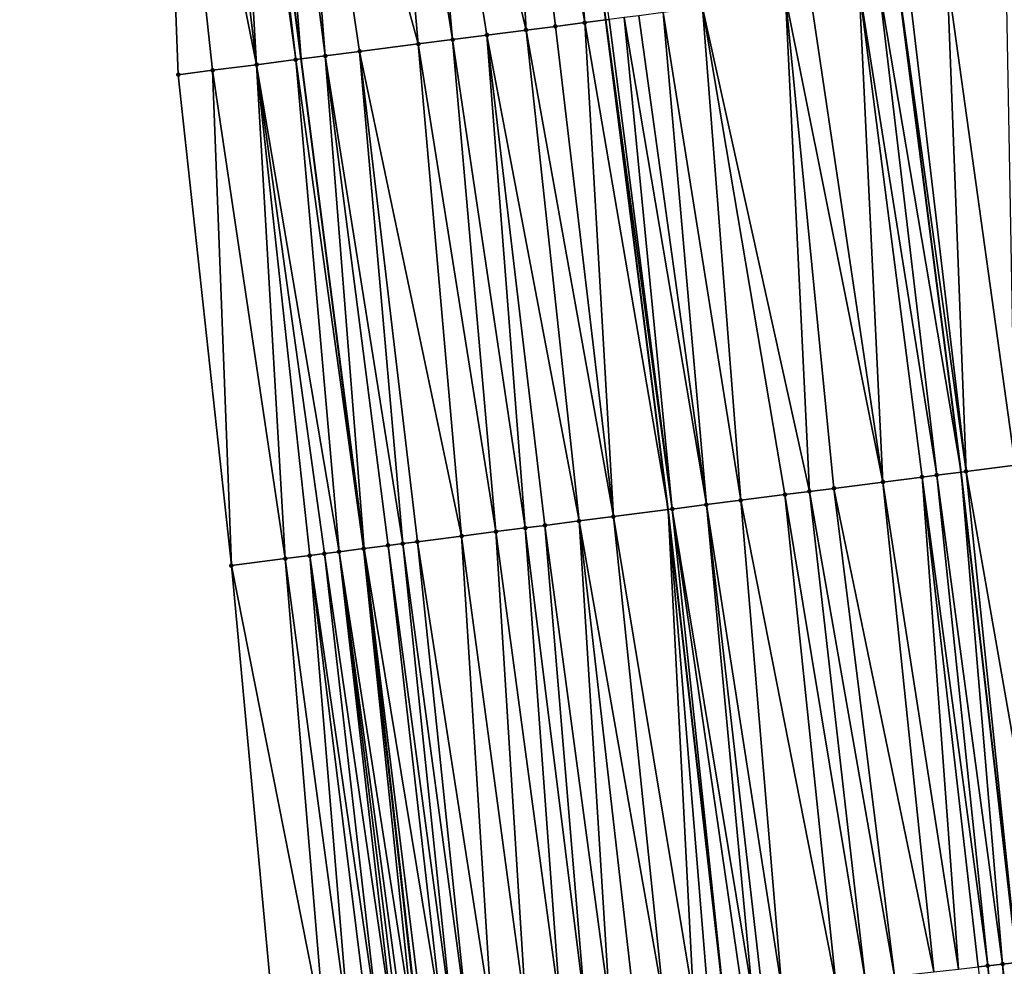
# Model space of a CAD drawing. Header units: feet. Extents: x 2004186 to 2014793, y 836912 to 864902.
# Tile 302 of 656: x 2010671 to 2010711, y 846603 to 846642. Entities that reach past the tile are written whole.
import ezdxf

# ---------------------------------------------------------------- set-up
doc = ezdxf.new("R2010")
doc.units = ezdxf.units.FT
doc.header["$LTSCALE"] = 100
doc.header["$MEASUREMENT"] = 0
for name, color, linetype, lineweight in [('EP_Travel Lane', 5, 'Continuous', 40), ('GPL_Skip Line', 2, 'Continuous', 40), ('Road Shots', 4, 'Continuous', 200), ('Road X-Section', 30, 'Continuous', 13)]:
    doc.layers.add(name, color=color, linetype=linetype, lineweight=lineweight)
doc.layers.add('I-77 SB_MM21-27-Surface-Border', color=7, linetype='Continuous')
doc.layers.add('I-77 SB_MM21-27-Surface-TIN', color=7, linetype='Continuous')

msp = doc.modelspace()

# ---------------------------------------------------------------- linework, layer by layer
at = {"layer": 'EP_Travel Lane'}
msp.add_polyline3d([(2010710.427281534, 846358.6636826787, 431.0598790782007), (2010708.84415915, 846378.5418675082, 431.2301920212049), (2010707.228482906, 846398.4750796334, 431.3984264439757), (2010705.61283548, 846418.4079362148, 431.5364268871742), (2010703.896541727, 846438.0590206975, 431.6706154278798), (2010702.005175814, 846457.9392202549, 431.8047084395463), (2010700.094050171, 846477.8456789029, 431.9339933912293), (2010698.182698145, 846497.7544955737, 432.1145469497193), (2010696.287928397, 846517.469890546, 432.2982350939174), (2010693.752455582, 846541.2357531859, 432.4414229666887), (2010691.53815431, 846561.1124940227, 432.5625172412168), (2010689.323838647, 846580.9893640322, 432.6556785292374), (2010687.109523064, 846600.8662333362, 432.7490151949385), (2010684.916266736, 846620.3862473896, 432.8704048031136), (2010682.365556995, 846640.2227027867, 432.9656242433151), (2010679.814833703, 846660.0592635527, 433.0354573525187), (2010677.264115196, 846679.8957871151, 433.1142516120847), (2010674.736842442, 846699.3669876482, 433.2019053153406)], dxfattribs=at)
at = {"layer": 'GPL_Skip Line'}
for points in [[(2010734.617451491, 846360.5594250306, 431.9941093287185), (2010733.025973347, 846380.4948676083, 432.1625931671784), (2010731.409516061, 846400.4284173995, 432.325664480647), (2010729.793053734, 846420.3620293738, 432.467986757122), (2010728.069054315, 846440.2864457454, 432.6096846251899), (2010726.21669693, 846460.1997938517, 432.7514885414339), (2010724.351219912, 846480.111282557, 432.9079875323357), (2010722.485731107, 846500.0228970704, 433.0638648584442), (2010720.544946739, 846519.927025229, 433.2578940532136), (2010718.140114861, 846544.0008914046, 433.4169742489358), (2010715.883260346, 846563.8728191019, 433.5338772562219), (2010713.626386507, 846583.7449169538, 433.6139725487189), (2010711.369514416, 846603.6169994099, 433.697398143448), (2010709.099465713, 846623.4874468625, 433.7894488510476), (2010706.552418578, 846643.3244748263, 433.860446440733), (2010704.005384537, 846663.1614008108, 433.9559335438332), (2010701.458350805, 846682.9983243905, 434.0519981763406), (2010698.883065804, 846702.8314638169, 434.1350826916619)], [(2010722.607946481, 846359.6180831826, 431.5534392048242), (2010721.029251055, 846379.5256798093, 431.7345156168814), (2010719.424851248, 846399.4601499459, 431.8844150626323), (2010717.820472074, 846419.3943637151, 432.0229026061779), (2010716.12549704, 846439.1858124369, 432.1563313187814), (2010714.296203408, 846459.0866051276, 432.3097081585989), (2010712.452399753, 846478.9998033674, 432.4492745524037), (2010710.60849604, 846498.9140822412, 432.6238982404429), (2010708.69003976, 846518.7259031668, 432.820283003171), (2010706.192759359, 846542.6460683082, 432.9817465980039), (2010703.951951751, 846562.519834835, 433.0951502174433), (2010701.711127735, 846582.3937468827, 433.1770790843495), (2010699.470299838, 846602.2676933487, 433.2515744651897), (2010697.235068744, 846621.9658725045, 433.3646820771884), (2010694.713833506, 846641.8061821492, 433.4433922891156), (2010692.192604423, 846661.6464433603, 433.533691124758), (2010689.671370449, 846681.4867430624, 433.6147614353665), (2010687.142786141, 846701.1469352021, 433.692900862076)]]:
    msp.add_polyline3d(points, dxfattribs=at)
at = {"layer": 'I-77 SB_MM21-27-Surface-Border', "color": 3, "linetype": 'ByBlock', "lineweight": -2}
msp.add_polyline3d([(2010704.709131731, 846358.2158184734, 430.8054678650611), (2010703.322665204, 846378.0962043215, 430.9856400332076), (2010703.30105716, 846398.1580388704, 431.221363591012), (2010701.086626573, 846418.0423083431, 431.3410494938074), (2010698.992224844, 846437.6072583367, 431.4564328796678), (2010696.943988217, 846457.466916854, 431.5765682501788), (2010694.680344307, 846477.3401428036, 431.7026668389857), (2010692.814656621, 846497.2538801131, 431.8571424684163), (2010690.896616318, 846516.9242575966, 432.0285049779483), (2010687.93363266, 846540.5762063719, 432.1644652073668), (2010685.676783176, 846560.4480897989, 432.2909430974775), (2010683.419924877, 846580.3200508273, 432.4006376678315), (2010681.361785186, 846600.2146153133, 432.5028884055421), (2010679.541490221, 846619.6971818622, 432.6227180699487), (2010677.39120826, 846639.5849781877, 432.7353014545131), (2010676.629557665, 846659.6508278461, 432.9056721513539), (2010673.884149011, 846679.4623075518, 432.9953123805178), (2010670.968931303, 846698.8263281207, 433.0674297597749)], dxfattribs=at)
at = {"layer": 'I-77 SB_MM21-27-Surface-TIN', "color": 128, "linetype": 'ByBlock', "lineweight": -2}
for points in [[(2010690.317479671, 846661.4060475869, 433.4468302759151), (2010693.856402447, 846641.6962309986, 433.4098886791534), (2010692.192604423, 846661.6464433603, 433.533691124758)], [(2010693.856402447, 846641.6962309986, 433.4098886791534), (2010694.713833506, 846641.8061821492, 433.4433922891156), (2010692.192604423, 846661.6464433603, 433.533691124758)], [(2010694.848280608, 846641.8234227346, 433.448645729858), (2010692.192604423, 846661.6464433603, 433.533691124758), (2010694.713833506, 846641.8061821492, 433.4433922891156)], [(2010690.317479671, 846661.4060475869, 433.4468302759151), (2010686.746712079, 846660.9482056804, 433.2956917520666), (2010691.475893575, 846641.3909808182, 433.3144736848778)], [(2010690.317479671, 846661.4060475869, 433.4468302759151), (2010692.666147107, 846641.5436129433, 433.3604918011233), (2010693.856402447, 846641.6962309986, 433.4098886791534)], [(2010690.317479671, 846661.4060475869, 433.4468302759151), (2010691.475893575, 846641.3909808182, 433.3144736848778), (2010692.666147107, 846641.5436129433, 433.3604918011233)], [(2010686.746712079, 846660.9482056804, 433.2956917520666), (2010685.358085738, 846660.7701132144, 433.2472022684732), (2010688.500257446, 846641.009418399, 433.1951313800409)], [(2010686.746712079, 846660.9482056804, 433.2956917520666), (2010689.888887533, 846641.187481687, 433.2506261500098), (2010691.475893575, 846641.3909808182, 433.3144736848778)], [(2010686.746712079, 846660.9482056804, 433.2956917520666), (2010688.500257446, 846641.009418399, 433.1951313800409), (2010689.888887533, 846641.187481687, 433.2506261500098)], [(2010685.358085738, 846660.7701132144, 433.2472022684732), (2010681.787327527, 846660.3121982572, 433.1136062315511), (2010687.111631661, 846640.8313216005, 433.1476838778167)], [(2010685.358085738, 846660.7701132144, 433.2472022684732), (2010687.111631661, 846640.8313216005, 433.1476838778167), (2010688.500257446, 846641.009418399, 433.1951313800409)], [(2010679.406819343, 846660.0069427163, 433.0194759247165), (2010682.152242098, 846640.1953532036, 432.9562320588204), (2010679.814833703, 846660.0592635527, 433.0354573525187)], [(2010680.79544884, 846660.1850106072, 433.0738668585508), (2010679.814833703, 846660.0592635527, 433.0354573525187), (2010682.365556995, 846640.2227027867, 432.9656242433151)], [(2010682.152242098, 846640.1953532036, 432.9562320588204), (2010682.365556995, 846640.2227027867, 432.9656242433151), (2010679.814833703, 846660.0592635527, 433.0354573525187)], [(2010681.787327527, 846660.3121982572, 433.1136062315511), (2010680.79544884, 846660.1850106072, 433.0738668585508), (2010683.342499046, 846640.3479587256, 433.0086386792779)], [(2010680.79544884, 846660.1850106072, 433.0738668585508), (2010682.365556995, 846640.2227027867, 432.9656242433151), (2010683.342499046, 846640.3479587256, 433.0086386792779)], [(2010681.787327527, 846660.3121982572, 433.1136062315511), (2010684.731128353, 846640.5260280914, 433.0626738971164), (2010687.111631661, 846640.8313216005, 433.1476838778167)], [(2010681.787327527, 846660.3121982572, 433.1136062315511), (2010683.342499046, 846640.3479587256, 433.0086386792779), (2010684.731128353, 846640.5260280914, 433.0626738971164)], [(2010678.216565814, 846659.8543105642, 432.9734629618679), (2010676.629557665, 846659.6508278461, 432.9056721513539), (2010680.56522944, 846639.9919055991, 432.8800107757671)], [(2010676.629557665, 846659.6508278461, 432.9056721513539), (2010678.77984077, 846639.7630226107, 432.7953265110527), (2010680.56522944, 846639.9919055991, 432.8800107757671)], [(2010676.629557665, 846659.6508278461, 432.9056721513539), (2010677.39120826, 846639.5849781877, 432.7353014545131), (2010678.77984077, 846639.7630226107, 432.7953265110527)], [(2010679.406819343, 846660.0069427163, 433.0194759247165), (2010678.216565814, 846659.8543105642, 432.9734629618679), (2010680.56522944, 846639.9919055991, 432.8800107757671)], [(2010679.406819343, 846660.0069427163, 433.0194759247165), (2010680.56522944, 846639.9919055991, 432.8800107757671), (2010682.152242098, 846640.1953532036, 432.9562320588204)], [(2010710.916681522, 846643.8841260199, 434.0291631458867), (2010708.536170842, 846643.5788899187, 433.9303671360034), (2010711.281594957, 846623.7672898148, 433.8696443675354)], [(2010705.75891945, 846643.2226949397, 433.8358040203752), (2010709.099465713, 846623.4874468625, 433.7894488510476), (2010706.552418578, 846643.3244748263, 433.860446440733)], [(2010706.949168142, 846643.3753647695, 433.8727676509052), (2010706.552418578, 846643.3244748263, 433.860446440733), (2010709.297840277, 846623.5128935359, 433.7952012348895)], [(2010709.297840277, 846623.5128935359, 433.7952012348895), (2010706.552418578, 846643.3244748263, 433.860446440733), (2010709.099465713, 846623.4874468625, 433.7894488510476)], [(2010708.536170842, 846643.5788899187, 433.9303671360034), (2010706.949168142, 846643.3753647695, 433.8727676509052), (2010709.297840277, 846623.5128935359, 433.7952012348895)], [(2010708.536170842, 846643.5788899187, 433.9303671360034), (2010709.297840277, 846623.5128935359, 433.7952012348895), (2010711.281594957, 846623.7672898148, 433.8696443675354)], [(2010704.965418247, 846643.1209312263, 433.8072777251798), (2010702.981657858, 846642.8665794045, 433.7221631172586), (2010705.925457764, 846623.0804164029, 433.669478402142)], [(2010705.75891945, 846643.2226949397, 433.8358040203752), (2010704.965418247, 846643.1209312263, 433.8072777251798), (2010708.107592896, 846623.360213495, 433.7606869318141)], [(2010704.965418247, 846643.1209312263, 433.8072777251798), (2010707.512467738, 846623.2838849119, 433.74068325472), (2010708.107592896, 846623.360213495, 433.7606869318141)], [(2010704.965418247, 846643.1209312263, 433.8072777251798), (2010705.925457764, 846623.0804164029, 433.669478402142), (2010707.512467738, 846623.2838849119, 433.74068325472)], [(2010705.75891945, 846643.2226949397, 433.8358040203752), (2010708.107592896, 846623.360213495, 433.7606869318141), (2010709.099465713, 846623.4874468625, 433.7894488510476)], [(2010701.98977939, 846642.7393900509, 433.6828339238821), (2010698.617406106, 846642.3068410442, 433.5743787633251), (2010702.949829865, 846622.698789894, 433.5655199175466)], [(2010702.981657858, 846642.8665794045, 433.7221631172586), (2010701.98977939, 846642.7393900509, 433.6828339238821), (2010705.925457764, 846623.0804164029, 433.669478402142)], [(2010701.98977939, 846642.7393900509, 433.6828339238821), (2010703.941702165, 846622.8260272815, 433.5933164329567), (2010705.925457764, 846623.0804164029, 433.669478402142)], [(2010701.98977939, 846642.7393900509, 433.6828339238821), (2010702.949829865, 846622.698789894, 433.5655199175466), (2010703.941702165, 846622.8260272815, 433.5933164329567)], [(2010697.0304046, 846642.1033065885, 433.5190141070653), (2010696.03853243, 846641.9760681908, 433.4914624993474), (2010698.783952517, 846622.1644994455, 433.4231805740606)], [(2010698.617406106, 846642.3068410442, 433.5743787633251), (2010697.0304046, 846642.1033065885, 433.5190141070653), (2010700.172576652, 846622.342609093, 433.4675456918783)], [(2010697.0304046, 846642.1033065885, 433.5190141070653), (2010698.783952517, 846622.1644994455, 433.4231805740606), (2010700.172576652, 846622.342609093, 433.4675456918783)], [(2010698.617406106, 846642.3068410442, 433.5743787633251), (2010701.957952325, 846622.5715933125, 433.5279241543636), (2010702.949829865, 846622.698789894, 433.5655199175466)], [(2010698.617406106, 846642.3068410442, 433.5743787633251), (2010700.172576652, 846622.342609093, 433.4675456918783), (2010701.957952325, 846622.5715933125, 433.5279241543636)], [(2010693.856402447, 846641.6962309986, 433.4098886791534), (2010692.666147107, 846641.5436129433, 433.3604918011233), (2010695.014810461, 846621.6812100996, 433.2664693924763)], [(2010693.856402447, 846641.6962309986, 433.4098886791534), (2010697.235068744, 846621.9658725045, 433.3646820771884), (2010694.713833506, 846641.8061821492, 433.4433922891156)], [(2010693.856402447, 846641.6962309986, 433.4098886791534), (2010695.014810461, 846621.6812100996, 433.2664693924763), (2010697.235068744, 846621.9658725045, 433.3646820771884)], [(2010694.848280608, 846641.8234227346, 433.448645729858), (2010694.713833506, 846641.8061821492, 433.4433922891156), (2010697.395324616, 846621.9864191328, 433.3717709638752)], [(2010697.395324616, 846621.9864191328, 433.3717709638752), (2010694.713833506, 846641.8061821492, 433.4433922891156), (2010697.235068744, 846621.9658725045, 433.3646820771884)], [(2010695.443408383, 846641.899730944, 433.4735407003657), (2010694.848280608, 846641.8234227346, 433.448645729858), (2010697.395324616, 846621.9864191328, 433.3717709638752)], [(2010696.03853243, 846641.9760681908, 433.4914624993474), (2010695.443408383, 846641.899730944, 433.4735407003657), (2010698.783952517, 846622.1644994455, 433.4231805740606)], [(2010695.443408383, 846641.899730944, 433.4735407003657), (2010697.395324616, 846621.9864191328, 433.3717709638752), (2010698.783952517, 846622.1644994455, 433.4231805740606)], [(2010691.475893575, 846641.3909808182, 433.3144736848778), (2010689.888887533, 846641.187481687, 433.2506261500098), (2010693.626182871, 846621.5031273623, 433.2156419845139)], [(2010692.666147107, 846641.5436129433, 433.3604918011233), (2010691.475893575, 846641.3909808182, 433.3144736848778), (2010695.014810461, 846621.6812100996, 433.2664693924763)], [(2010691.475893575, 846641.3909808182, 433.3144736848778), (2010693.626182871, 846621.5031273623, 433.2156419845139), (2010695.014810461, 846621.6812100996, 433.2664693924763)], [(2010688.500257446, 846641.009418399, 433.1951313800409), (2010687.111631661, 846640.8313216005, 433.1476838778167), (2010690.253798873, 846621.0706617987, 433.0871408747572)], [(2010689.888887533, 846641.187481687, 433.2506261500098), (2010688.500257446, 846641.009418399, 433.1951313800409), (2010691.444047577, 846621.2233315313, 433.1241305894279)], [(2010688.500257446, 846641.009418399, 433.1951313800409), (2010690.253798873, 846621.0706617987, 433.0871408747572), (2010691.444047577, 846621.2233315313, 433.1241305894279)], [(2010689.888887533, 846641.187481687, 433.2506261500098), (2010692.2375506, 846621.3250810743, 433.156061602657), (2010693.626182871, 846621.5031273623, 433.2156419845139)], [(2010689.888887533, 846641.187481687, 433.2506261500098), (2010691.444047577, 846621.2233315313, 433.1241305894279), (2010692.2375506, 846621.3250810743, 433.156061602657)], [(2010684.731128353, 846640.5260280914, 433.0626738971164), (2010683.342499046, 846640.3479587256, 433.0086386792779), (2010686.48466435, 846620.587313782, 432.9445189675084)], [(2010687.111631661, 846640.8313216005, 433.1476838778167), (2010684.731128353, 846640.5260280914, 433.0626738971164), (2010688.865171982, 846620.892573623, 433.0376195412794)], [(2010684.731128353, 846640.5260280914, 433.0626738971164), (2010687.079789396, 846620.6636432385, 432.9643129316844), (2010688.865171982, 846620.892573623, 433.0376195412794)], [(2010684.731128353, 846640.5260280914, 433.0626738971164), (2010686.48466435, 846620.587313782, 432.9445189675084), (2010687.079789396, 846620.6636432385, 432.9643129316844)], [(2010687.111631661, 846640.8313216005, 433.1476838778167), (2010688.865171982, 846620.892573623, 433.0376195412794), (2010690.253798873, 846621.0706617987, 433.0871408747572)], [(2010682.152242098, 846640.1953532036, 432.9562320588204), (2010680.56522944, 846639.9919055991, 432.8800107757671), (2010683.905770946, 846620.2566945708, 432.8247008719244)], [(2010682.152242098, 846640.1953532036, 432.9562320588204), (2010684.897652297, 846620.3838614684, 432.8694250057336), (2010682.365556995, 846640.2227027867, 432.9656242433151)], [(2010682.152242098, 846640.1953532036, 432.9562320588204), (2010683.905770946, 846620.2566945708, 432.8247008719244), (2010684.897652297, 846620.3838614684, 432.8694250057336)], [(2010683.342499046, 846640.3479587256, 433.0086386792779), (2010682.365556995, 846640.2227027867, 432.9656242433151), (2010684.916266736, 846620.3862473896, 432.8704048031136)], [(2010684.897652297, 846620.3838614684, 432.8694250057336), (2010684.916266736, 846620.3862473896, 432.8704048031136), (2010682.365556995, 846640.2227027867, 432.9656242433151)], [(2010683.342499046, 846640.3479587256, 433.0086386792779), (2010684.916266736, 846620.3862473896, 432.8704048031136), (2010685.889537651, 846620.5109971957, 432.9216342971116)], [(2010683.342499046, 846640.3479587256, 433.0086386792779), (2010685.889537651, 846620.5109971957, 432.9216342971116), (2010686.48466435, 846620.587313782, 432.9445189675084)], [(2010678.77984077, 846639.7630226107, 432.7953265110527), (2010677.39120826, 846639.5849781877, 432.7353014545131), (2010679.541490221, 846619.6971818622, 432.6227180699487)], [(2010680.56522944, 846639.9919055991, 432.8800107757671), (2010678.77984077, 846639.7630226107, 432.7953265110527), (2010681.723628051, 846619.9769579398, 432.7189730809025)], [(2010678.77984077, 846639.7630226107, 432.7953265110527), (2010679.541490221, 846619.6971818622, 432.6227180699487), (2010681.723628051, 846619.9769579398, 432.7189730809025)], [(2010680.56522944, 846639.9919055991, 432.8800107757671), (2010683.310637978, 846620.180426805, 432.7900923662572), (2010683.905770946, 846620.2566945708, 432.8247008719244)], [(2010680.56522944, 846639.9919055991, 432.8800107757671), (2010682.715507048, 846620.1041431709, 432.7592945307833), (2010683.310637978, 846620.180426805, 432.7900923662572)], [(2010680.56522944, 846639.9919055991, 432.8800107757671), (2010681.723628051, 846619.9769579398, 432.7189730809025), (2010682.715507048, 846620.1041431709, 432.7592945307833)], [(2010711.281594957, 846623.7672898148, 433.8696443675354), (2010709.297840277, 846623.5128935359, 433.7952012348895), (2010712.760600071, 846603.7747357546, 433.7506247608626)], [(2010708.107592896, 846623.360213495, 433.7606869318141), (2010707.512467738, 846623.2838849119, 433.74068325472), (2010710.17715782, 846603.4817744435, 433.6566175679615)], [(2010708.107592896, 846623.360213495, 433.7606869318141), (2010710.773334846, 846603.5493981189, 433.6745867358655), (2010709.099465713, 846623.4874468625, 433.7894488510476)], [(2010708.107592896, 846623.360213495, 433.7606869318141), (2010710.17715782, 846603.4817744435, 433.6566175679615), (2010710.773334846, 846603.5493981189, 433.6745867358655)], [(2010709.297840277, 846623.5128935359, 433.7952012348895), (2010709.099465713, 846623.4874468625, 433.7894488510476), (2010711.369514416, 846603.6169994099, 433.697398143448)], [(2010710.773334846, 846603.5493981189, 433.6745867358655), (2010711.369514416, 846603.6169994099, 433.697398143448), (2010709.099465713, 846623.4874468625, 433.7894488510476)], [(2010709.297840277, 846623.5128935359, 433.7952012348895), (2010711.369514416, 846603.6169994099, 433.697398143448), (2010712.760600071, 846603.7747357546, 433.7506247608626)], [(2010705.925457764, 846623.0804164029, 433.669478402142), (2010703.941702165, 846622.8260272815, 433.5933164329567), (2010707.991161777, 846603.2339408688, 433.5647936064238)], [(2010707.512467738, 846623.2838849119, 433.74068325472), (2010705.925457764, 846623.0804164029, 433.669478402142), (2010708.984794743, 846603.3466065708, 433.6034866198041)], [(2010705.925457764, 846623.0804164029, 433.669478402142), (2010707.991161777, 846603.2339408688, 433.5647936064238), (2010708.984794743, 846603.3466065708, 433.6034866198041)], [(2010707.512467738, 846623.2838849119, 433.74068325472), (2010709.779704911, 846603.4367057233, 433.6416681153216), (2010710.17715782, 846603.4817744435, 433.6566175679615)], [(2010707.512467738, 846623.2838849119, 433.74068325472), (2010708.984794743, 846603.3466065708, 433.6034866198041), (2010709.779704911, 846603.4367057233, 433.6416681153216)], [(2010701.957952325, 846622.5715933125, 433.5279241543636), (2010700.172576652, 846622.342609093, 433.4675456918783), (2010704.016632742, 846602.7832531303, 433.4154145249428)], [(2010702.949829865, 846622.698789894, 433.5655199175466), (2010701.957952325, 846622.5715933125, 433.5279241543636), (2010705.208994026, 846602.9184367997, 433.4651283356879)], [(2010701.957952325, 846622.5715933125, 433.5279241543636), (2010704.016632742, 846602.7832531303, 433.4154145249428), (2010705.208994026, 846602.9184367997, 433.4651283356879)], [(2010703.941702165, 846622.8260272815, 433.5933164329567), (2010702.949829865, 846622.698789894, 433.5655199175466), (2010706.401349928, 846603.0536678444, 433.5045939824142)], [(2010702.949829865, 846622.698789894, 433.5655199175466), (2010705.208994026, 846602.9184367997, 433.4651283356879), (2010706.401349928, 846603.0536678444, 433.5045939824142)], [(2010703.941702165, 846622.8260272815, 433.5933164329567), (2010706.401349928, 846603.0536678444, 433.5045939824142), (2010707.991161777, 846603.2339408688, 433.5647936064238)], [(2010698.783952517, 846622.1644994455, 433.4231805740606), (2010697.395324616, 846621.9864191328, 433.3717709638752), (2010700.638292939, 846602.4000815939, 433.3072531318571)], [(2010700.172576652, 846622.342609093, 433.4675456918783), (2010698.783952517, 846622.1644994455, 433.4231805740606), (2010701.83064406, 846602.5353547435, 433.3376107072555)], [(2010698.783952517, 846622.1644994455, 433.4231805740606), (2010701.035744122, 846602.4451655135, 433.3189147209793), (2010701.83064406, 846602.5353547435, 433.3376107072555)], [(2010698.783952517, 846622.1644994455, 433.4231805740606), (2010700.638292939, 846602.4000815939, 433.3072531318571), (2010701.035744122, 846602.4451655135, 433.3189147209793)], [(2010700.172576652, 846622.342609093, 433.4675456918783), (2010701.83064406, 846602.5353547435, 433.3376107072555), (2010704.016632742, 846602.7832531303, 433.4154145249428)], [(2010695.014810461, 846621.6812100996, 433.2664693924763), (2010698.253566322, 846602.1297499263, 433.2001091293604), (2010697.235068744, 846621.9658725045, 433.3646820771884)], [(2010697.395324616, 846621.9864191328, 433.3717709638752), (2010697.235068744, 846621.9658725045, 433.3646820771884), (2010699.470299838, 846602.2676933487, 433.2515744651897)], [(2010698.849744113, 846602.197366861, 433.2195364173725), (2010699.470299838, 846602.2676933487, 433.2515744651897), (2010697.235068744, 846621.9658725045, 433.3646820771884)], [(2010698.849744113, 846602.197366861, 433.2195364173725), (2010697.235068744, 846621.9658725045, 433.3646820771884), (2010698.253566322, 846602.1297499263, 433.2001091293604)], [(2010697.395324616, 846621.9864191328, 433.3717709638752), (2010699.470299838, 846602.2676933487, 433.2515744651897), (2010700.240839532, 846602.355017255, 433.2913558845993)], [(2010697.395324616, 846621.9864191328, 433.3717709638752), (2010700.240839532, 846602.355017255, 433.2913558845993), (2010700.638292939, 846602.4000815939, 433.3072531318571)], [(2010693.626182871, 846621.5031273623, 433.2156419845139), (2010692.2375506, 846621.3250810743, 433.156061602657), (2010694.87521082, 846601.7467166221, 433.0620454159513)], [(2010695.014810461, 846621.6812100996, 433.2664693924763), (2010693.626182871, 846621.5031273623, 433.2156419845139), (2010697.061201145, 846601.9946005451, 433.1429780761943)], [(2010693.626182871, 846621.5031273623, 433.2156419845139), (2010695.868844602, 846601.8593751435, 433.1022917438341), (2010697.061201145, 846601.9946005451, 433.1429780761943)], [(2010693.626182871, 846621.5031273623, 433.2156419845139), (2010694.87521082, 846601.7467166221, 433.0620454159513), (2010695.868844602, 846601.8593751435, 433.1022917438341)], [(2010695.014810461, 846621.6812100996, 433.2664693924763), (2010697.061201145, 846601.9946005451, 433.1429780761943), (2010698.253566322, 846602.1297499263, 433.2001091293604)], [(2010690.253798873, 846621.0706617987, 433.0871408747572), (2010688.865171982, 846620.892573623, 433.0376195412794), (2010691.496864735, 846601.363600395, 432.9419195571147)], [(2010691.444047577, 846621.2233315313, 433.1241305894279), (2010690.253798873, 846621.0706617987, 433.0871408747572), (2010692.887948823, 846601.5213505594, 432.9921567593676)], [(2010690.253798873, 846621.0706617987, 433.0871408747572), (2010691.496864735, 846601.363600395, 432.9419195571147), (2010692.887948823, 846601.5213505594, 432.9921567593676)], [(2010692.2375506, 846621.3250810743, 433.156061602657), (2010691.444047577, 846621.2233315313, 433.1241305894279), (2010693.88157812, 846601.6340485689, 433.0238610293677)], [(2010691.444047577, 846621.2233315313, 433.1241305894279), (2010692.887948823, 846601.5213505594, 432.9921567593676), (2010693.88157812, 846601.6340485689, 433.0238610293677)], [(2010692.2375506, 846621.3250810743, 433.156061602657), (2010693.88157812, 846601.6340485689, 433.0238610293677), (2010694.87521082, 846601.7467166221, 433.0620454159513)], [(2010686.48466435, 846620.587313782, 432.9445189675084), (2010685.889537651, 846620.5109971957, 432.9216342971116), (2010688.515969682, 846601.0255694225, 432.8331665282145)], [(2010687.079789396, 846620.6636432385, 432.9643129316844), (2010686.48466435, 846620.587313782, 432.9445189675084), (2010689.112147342, 846601.0931875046, 432.8523456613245)], [(2010686.48466435, 846620.587313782, 432.9445189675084), (2010688.515969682, 846601.0255694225, 432.8331665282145), (2010689.112147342, 846601.0931875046, 432.8523456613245)], [(2010688.865171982, 846620.892573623, 433.0376195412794), (2010687.079789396, 846620.6636432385, 432.9643129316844), (2010690.105778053, 846601.2058730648, 432.8867429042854)], [(2010687.079789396, 846620.6636432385, 432.9643129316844), (2010689.112147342, 846601.0931875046, 432.8523456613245), (2010690.105778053, 846601.2058730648, 432.8867429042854)], [(2010688.865171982, 846620.892573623, 433.0376195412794), (2010690.105778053, 846601.2058730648, 432.8867429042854), (2010691.496864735, 846601.363600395, 432.9419195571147)], [(2010683.310637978, 846620.180426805, 432.7900923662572), (2010682.715507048, 846620.1041431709, 432.7592945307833), (2010685.535054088, 846600.6877193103, 432.6852899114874)], [(2010683.905770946, 846620.2566945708, 432.8247008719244), (2010683.310637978, 846620.180426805, 432.7900923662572), (2010686.131240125, 846600.7552636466, 432.7204216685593)], [(2010683.310637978, 846620.180426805, 432.7900923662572), (2010685.535054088, 846600.6877193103, 432.6852899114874), (2010686.131240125, 846600.7552636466, 432.7204216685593)], [(2010684.897652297, 846620.3838614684, 432.8694250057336), (2010683.905770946, 846620.2566945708, 432.8247008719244), (2010686.926142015, 846600.8454356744, 432.7428387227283)], [(2010683.905770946, 846620.2566945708, 432.8247008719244), (2010686.528693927, 846600.8003245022, 432.7370724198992), (2010686.926142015, 846600.8454356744, 432.7428387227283)], [(2010683.905770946, 846620.2566945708, 432.8247008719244), (2010686.32996775, 846600.7777876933, 432.7301274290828), (2010686.528693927, 846600.8003245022, 432.7370724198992)], [(2010683.905770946, 846620.2566945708, 432.8247008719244), (2010686.131240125, 846600.7552636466, 432.7204216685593), (2010686.32996775, 846600.7777876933, 432.7301274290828)], [(2010684.897652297, 846620.3838614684, 432.8694250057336), (2010687.109523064, 846600.8662333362, 432.7490151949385), (2010684.916266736, 846620.3862473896, 432.8704048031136)], [(2010684.897652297, 846620.3838614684, 432.8694250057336), (2010686.926142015, 846600.8454356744, 432.7428387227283), (2010687.109523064, 846600.8662333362, 432.7490151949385)], [(2010685.889537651, 846620.5109971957, 432.9216342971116), (2010684.916266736, 846620.3862473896, 432.8704048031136), (2010688.118513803, 846600.9805268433, 432.8125622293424)], [(2010687.12486806, 846600.867973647, 432.7495320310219), (2010684.916266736, 846620.3862473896, 432.8704048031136), (2010687.109523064, 846600.8662333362, 432.7490151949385)], [(2010688.118513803, 846600.9805268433, 432.8125622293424), (2010684.916266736, 846620.3862473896, 432.8704048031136), (2010687.323596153, 846600.8904935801, 432.7601276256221)], [(2010687.323596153, 846600.8904935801, 432.7601276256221), (2010684.916266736, 846620.3862473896, 432.8704048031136), (2010687.12486806, 846600.867973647, 432.7495320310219)], [(2010685.889537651, 846620.5109971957, 432.9216342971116), (2010688.118513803, 846600.9805268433, 432.8125622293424), (2010688.515969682, 846601.0255694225, 432.8331665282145)], [(2010681.723628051, 846619.9769579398, 432.7189730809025), (2010679.541490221, 846619.6971818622, 432.6227180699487), (2010683.349055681, 846600.4399065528, 432.5889627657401)], [(2010682.715507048, 846620.1041431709, 432.7592945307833), (2010681.723628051, 846619.9769579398, 432.7189730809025), (2010684.342692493, 846600.5525383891, 432.6349816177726)], [(2010681.723628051, 846619.9769579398, 432.7189730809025), (2010683.349055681, 846600.4399065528, 432.5889627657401), (2010684.342692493, 846600.5525383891, 432.6349816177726)], [(2010682.715507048, 846620.1041431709, 432.7592945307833), (2010685.137597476, 846600.642683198, 432.663286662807), (2010685.535054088, 846600.6877193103, 432.6852899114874)], [(2010682.715507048, 846620.1041431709, 432.7592945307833), (2010684.342692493, 846600.5525383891, 432.6349816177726), (2010685.137597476, 846600.642683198, 432.663286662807)], [(2010679.541490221, 846619.6971818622, 432.6227180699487), (2010681.361785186, 846600.2146153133, 432.5028884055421), (2010683.349055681, 846600.4399065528, 432.5889627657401)], [(2010710.17715782, 846603.4817744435, 433.6566175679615), (2010709.779704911, 846603.4367057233, 433.6416681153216), (2010712.036579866, 846583.5645980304, 433.5636999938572)], [(2010710.773334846, 846603.5493981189, 433.6745867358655), (2010710.17715782, 846603.4817744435, 433.6566175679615), (2010712.434032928, 846583.609665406, 433.5789407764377)], [(2010710.17715782, 846603.4817744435, 433.6566175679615), (2010712.036579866, 846583.5645980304, 433.5636999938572), (2010712.434032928, 846583.609665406, 433.5789407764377)], [(2010710.773334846, 846603.5493981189, 433.6745867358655), (2010713.228935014, 846583.6998357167, 433.6017301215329), (2010711.369514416, 846603.6169994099, 433.697398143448)], [(2010710.773334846, 846603.5493981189, 433.6745867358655), (2010712.434032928, 846583.609665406, 433.5789407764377), (2010713.228935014, 846583.6998357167, 433.6017301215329)]]:
    msp.add_3dface(points, dxfattribs=at)
at = {"layer": 'Road Shots', "lineweight": 100}
for p in [(2010693.856402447, 846641.6962309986, 433.4098886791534), (2010691.475893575, 846641.3909808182, 433.3144736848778), (2010692.666147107, 846641.5436129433, 433.3604918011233), (2010688.500257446, 846641.009418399, 433.1951313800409), (2010689.888887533, 846641.187481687, 433.2506261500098), (2010684.731128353, 846640.5260280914, 433.0626738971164), (2010687.111631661, 846640.8313216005, 433.1476838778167), (2010682.152242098, 846640.1953532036, 432.9562320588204), (2010683.342499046, 846640.3479587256, 433.0086386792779), (2010678.77984077, 846639.7630226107, 432.7953265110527), (2010680.56522944, 846639.9919055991, 432.8800107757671), (2010677.39120826, 846639.5849781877, 432.7353014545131), (2010708.107592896, 846623.360213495, 433.7606869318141), (2010709.297840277, 846623.5128935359, 433.7952012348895), (2010705.925457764, 846623.0804164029, 433.669478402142), (2010707.512467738, 846623.2838849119, 433.74068325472), (2010701.957952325, 846622.5715933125, 433.5279241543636), (2010702.949829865, 846622.698789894, 433.5655199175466), (2010703.941702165, 846622.8260272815, 433.5933164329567), (2010698.783952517, 846622.1644994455, 433.4231805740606), (2010700.172576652, 846622.342609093, 433.4675456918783), (2010697.395324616, 846621.9864191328, 433.3717709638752), (2010693.626182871, 846621.5031273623, 433.2156419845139), (2010695.014810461, 846621.6812100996, 433.2664693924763), (2010690.253798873, 846621.0706617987, 433.0871408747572), (2010691.444047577, 846621.2233315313, 433.1241305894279), (2010692.2375506, 846621.3250810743, 433.156061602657), (2010686.48466435, 846620.587313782, 432.9445189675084), (2010687.079789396, 846620.6636432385, 432.9643129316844), (2010688.865171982, 846620.892573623, 433.0376195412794), (2010683.310637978, 846620.180426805, 432.7900923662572), (2010683.905770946, 846620.2566945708, 432.8247008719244), (2010684.897652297, 846620.3838614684, 432.8694250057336), (2010685.889537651, 846620.5109971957, 432.9216342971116), (2010681.723628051, 846619.9769579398, 432.7189730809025), (2010682.715507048, 846620.1041431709, 432.7592945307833), (2010679.541490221, 846619.6971818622, 432.6227180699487), (2010710.17715782, 846603.4817744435, 433.6566175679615), (2010710.773334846, 846603.5493981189, 433.6745867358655)]:
    msp.add_point(p, dxfattribs=at)
at = {"layer": 'Road X-Section', "extrusion": (-0.1273520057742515, 0.9918486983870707, 0.004198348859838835), "elevation": 583676.3884020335, "flags": 128}
msp.add_lwpolyline([(-2102127.528932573, -2017.759581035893), (-2102128.928932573, -2017.699555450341), (-2102130.728932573, -2017.614870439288), (-2102132.328932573, -2017.538648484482), (-2102133.528932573, -2017.486241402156), (-2102134.928932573, -2017.432205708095), (-2102137.328932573, -2017.347194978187), (-2102138.728932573, -2017.299747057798), (-2102140.128932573, -2017.244251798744), (-2102141.728932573, -2017.180403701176), (-2102142.928932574, -2017.134385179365), (-2102144.128932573, -2017.084987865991), (-2102145.128932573, -2017.046230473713), (-2102145.728932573, -2017.021335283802), (-2102146.328932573, -2017.003413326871), (-2102147.328932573, -2016.975861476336), (-2102148.928932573, -2016.920496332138), (-2102152.328932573, -2016.812040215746), (-2102153.328932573, -2016.772710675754), (-2102155.328932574, -2016.687595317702), (-2102156.128932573, -2016.659068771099), (-2102157.328932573, -2016.622104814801), (-2102158.928932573, -2016.564504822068), (-2102161.328932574, -2016.465707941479), (-2102162.528932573, -2016.423127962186), (-2102163.328932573, -2016.390516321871), (-2102164.728932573, -2016.344280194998), (-2102165.528932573, -2016.317645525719), (-2102166.728932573, -2016.270113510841), (-2102167.528932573, -2016.234715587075), (-2102168.128932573, -2016.215306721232), (-2102168.928932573, -2016.193265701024), (-2102170.328932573, -2016.146213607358), (-2102171.328932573, -2016.11366235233), (-2102172.528932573, -2016.067471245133), (-2102173.528932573, -2016.032207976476), (-2102174.528932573, -2015.992926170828), (-2102175.128932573, -2015.973441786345)], dxfattribs=at)
at = {"layer": 'Road X-Section', "extrusion": (-0.1273520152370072, 0.9918486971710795, 0.00419834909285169), "elevation": 583656.3683457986, "flags": 128}
msp.add_lwpolyline([(-2102127.134501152, -2017.788249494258), (-2102129.334501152, -2017.691993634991), (-2102130.334501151, -2017.65167182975), (-2102130.934501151, -2017.620873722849), (-2102131.534501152, -2017.58626491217), (-2102132.534501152, -2017.5415403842), (-2102133.534501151, -2017.489330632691), (-2102134.134501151, -2017.466445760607), (-2102134.734501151, -2017.446651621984), (-2102136.534501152, -2017.373344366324), (-2102137.934501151, -2017.323822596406), (-2102139.134501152, -2017.286832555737), (-2102139.934501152, -2017.254901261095), (-2102141.334501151, -2017.195320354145), (-2102142.734501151, -2017.144492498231), (-2102145.134501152, -2017.03918999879), (-2102146.534501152, -2016.987779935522), (-2102147.934501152, -2016.943414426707), (-2102149.734501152, -2016.883035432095), (-2102150.734501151, -2016.845439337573), (-2102151.734501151, -2016.817642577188), (-2102153.734501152, -2016.741479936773), (-2102155.334501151, -2016.670274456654), (-2102155.934501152, -2016.650270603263), (-2102157.134501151, -2016.615755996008), (-2102159.134501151, -2016.541312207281), (-2102161.134501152, -2016.458708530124), (-2102162.334501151, -2016.41604065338), (-2102163.134501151, -2016.384352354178), (-2102164.134501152, -2016.353606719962), (-2102165.534501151, -2016.296405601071), (-2102166.334501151, -2016.262652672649), (-2102167.534501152, -2016.221496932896), (-2102168.334501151, -2016.197848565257), (-2102168.534501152, -2016.189612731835), (-2102168.734501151, -2016.179210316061), (-2102169.334501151, -2016.140469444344), (-2102169.534501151, -2016.129407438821), (-2102169.734501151, -2016.120379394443), (-2102170.134501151, -2016.109852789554), (-2102170.734501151, -2016.099672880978), (-2102171.934501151, -2016.066895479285), (-2102172.734501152, -2016.035189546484), (-2102174.134501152, -2015.985592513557), (-2102174.734501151, -2015.966310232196), (-2102175.334501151, -2015.9434364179)], dxfattribs=at)
at = {"layer": 'Road X-Section', "extrusion": (-0.1128433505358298, 0.9936018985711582, 0.004652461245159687), "elevation": 614293.5710516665, "flags": 128}
msp.add_lwpolyline([(-2093372.679335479, -2425.500394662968), (-2093374.679335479, -2425.414319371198), (-2093375.679335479, -2425.36830002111), (-2093376.479335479, -2425.339994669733), (-2093376.879335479, -2425.317991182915), (-2093377.47933548, -2425.282859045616), (-2093377.679335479, -2425.273153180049), (-2093377.879335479, -2425.266208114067), (-2093378.279335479, -2425.260441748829), (-2093378.479335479, -2425.253748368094), (-2093378.679335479, -2425.24315265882), (-2093379.479335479, -2425.190717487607), (-2093379.879335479, -2425.170112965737), (-2093380.479335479, -2425.150933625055), (-2093381.479335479, -2425.116536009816), (-2093382.87933548, -2425.061358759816), (-2093384.279335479, -2425.011121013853), (-2093385.279335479, -2424.979416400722), (-2093386.279335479, -2424.941231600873), (-2093387.279335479, -2424.900984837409), (-2093388.479335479, -2424.860298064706), (-2093389.679335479, -2424.803166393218), (-2093390.279335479, -2424.783738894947), (-2093391.679335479, -2424.711918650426), (-2093392.079335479, -2424.696021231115), (-2093392.479335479, -2424.684359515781), (-2093393.279335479, -2424.665663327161), (-2093395.479335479, -2424.587858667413), (-2093396.679335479, -2424.538144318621), (-2093397.879335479, -2424.498678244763), (-2093399.479335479, -2424.43847796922), (-2093400.479335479, -2424.399784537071), (-2093401.279335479, -2424.361602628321), (-2093401.679335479, -2424.346653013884), (-2093402.279335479, -2424.328683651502), (-2093404.279335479, -2424.252644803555), (-2093406.279335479, -2424.174725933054), (-2093407.07933548, -2424.141451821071), (-2093408.07933548, -2424.108192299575), (-2093409.87933548, -2424.037911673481), (-2093410.479335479, -2424.018461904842), (-2093411.279335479, -2423.987706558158), (-2093411.879335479, -2423.967450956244), (-2093413.079335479, -2423.915873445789), (-2093413.879335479, -2423.888006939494), (-2093414.079335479, -2423.879755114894), (-2093414.279335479, -2423.874289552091), (-2093414.47933548, -2423.871135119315), (-2093414.679335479, -2423.864906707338), (-2093414.879335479, -2423.853079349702), (-2093415.479335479, -2423.80655183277), (-2093415.679335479, -2423.794012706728), (-2093415.879335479, -2423.787699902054), (-2093416.679335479, -2423.769321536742), (-2093417.07933548, -2423.75519082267), (-2093417.679335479, -2423.731603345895), (-2093418.279335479, -2423.709118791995), (-2093418.479335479, -2423.7036154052), (-2093419.079335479, -2423.694024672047), (-2093419.879335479, -2423.668163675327), (-2093421.479335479, -2423.613557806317)], dxfattribs=at)

doc.saveas('drawing.dxf')
